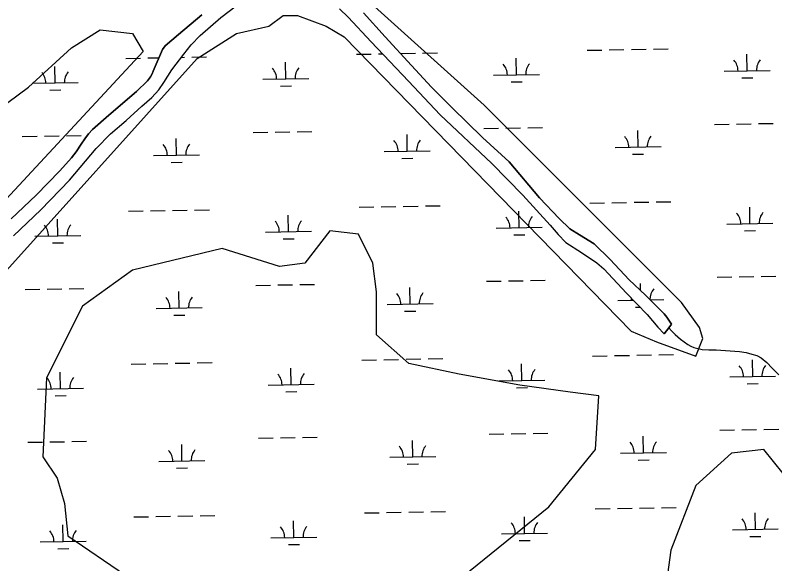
# Model space of a CAD drawing. Extents: x 3903937 to 3942190, y 260677 to 286651.
# Drawn here: x 3915917 to 3917570, y 280291 to 281484 of the extents above; entities that cross this region are included whole.
import ezdxf

# ---------------------------------------------------------------- set-up
doc = ezdxf.new("R2010")
doc.units = 0
for name, color, linetype in [('V-RIVR-EDGE', 7, 'Continuous'), ('V-SITE-VEGE', 7, 'Continuous'), ('V-TOPO-SHOR', 7, 'Continuous'), ('V-WETL-SWMP', 7, 'Continuous')]:
    doc.layers.add(name, color=color, linetype=linetype)

msp = doc.modelspace()

# ---------------------------------------------------------------- linework, layer by layer
at = {"layer": 'V-RIVR-EDGE'}
msp.add_spline([(3921377.3, 279062.2), (3921266.3, 279148.9), (3921205.7, 279194.7), (3921163, 279223.9), (3921117.5, 279259), (3921069, 279295.1), (3920989.5, 279356.5), (3920904.2, 279419.8), (3920848.5, 279465.1), (3920819.4, 279491.4), (3920764.6, 279532.3), (3920724.9, 279564.5), (3920717.6, 279574.2), (3920711.8, 279577.1), (3920707.9, 279580.1), (3920703.1, 279584.4), (3920697.7, 279590.3), (3920694.3, 279596.1), (3920679.8, 279608.3), (3920653.6, 279627.8), (3920647.8, 279633.1), (3920617.3, 279659.9), (3920603.2, 279669.7), (3920586.3, 279680.4), (3920572.2, 279685.8), (3920561.5, 279694.1), (3920554.7, 279695), (3920536.3, 279710.1), (3920503.8, 279735.5), (3920470.4, 279766.2), (3920409.9, 279826.5), (3920360.4, 279874.2), (3920304.2, 279925.9), (3920246.1, 279984.3), (3920184.1, 280042.2), (3920087.2, 280134.7), (3920077, 280142.5), (3920067.8, 280150.8), (3920023.2, 280189.8), (3919970.4, 280236), (3919916.1, 280284.7), (3919868.6, 280327.1), (3919856, 280338.3), (3919841, 280350), (3919835.2, 280353.4), (3919829.4, 280360.7), (3919822.1, 280368), (3919811.5, 280375.3), (3919804.7, 280378.7), (3919792.5, 280388), (3919779, 280401.1), (3919755.2, 280421.1), (3919718.9, 280448.4), (3919686.9, 280472.3), (3919581.7, 280567.7), (3919547.8, 280598.4), (3919513.9, 280625.2), (3919481.9, 280648.6), (3919448.9, 280669), (3919419.8, 280686.1), (3919392.7, 280705.6), (3919362.1, 280728), (3919330.2, 280752.9), (3919280.7, 280793.8), (3919246.8, 280820.1), (3919120.8, 280914.1), (3919044.2, 280969.7), (3918969, 281026.7), (3918955.5, 281036.9), (3918936.5, 281049.6), (3918911.8, 281069.6), (3918859, 281106.6), (3918831.8, 281126.6), (3918796, 281157.3), (3918776.6, 281169.5), (3918765, 281177.3), (3918749, 281193.3), (3918725.7, 281210.9), (3918705.3, 281225), (3918662.7, 281257.6), (3918621.5, 281285.9), (3918549.7, 281337.6), (3918525, 281357), (3918475.6, 281395.5), (3918463.5, 281407.2), (3918447, 281418.9), (3918411.1, 281449.1), (3918340.8, 281503.7), (3918290.9, 281544.1), (3918205.1, 281613.3), (3918154.7, 281655.7), (3918107.7, 281694.1), (3918054.9, 281736.5), (3917982.7, 281793), (3917905.1, 281852.5), (3917811.1, 281925.5), (3917735.9, 281981.1), (3917707.8, 282002.5), (3917656, 282043), (3917607.5, 282085.3), (3917579.9, 282111.1), (3917553.7, 282135.5), (3917491.7, 282196.3), (3917440.8, 282248.4), (3917425.1, 282263.8)], degree=3, dxfattribs=at)
at = {"layer": 'V-SITE-VEGE'}
for p, q in [((3916937.3, 281288.7), (3916625.2, 281569.8)), ((3916469.1, 281460.5), (3916500.3, 281483.9)), ((3916500.3, 281483.9), (3916531.6, 281483.9)), ((3916531.6, 281483.9), (3916594, 281460.5)), ((3916040, 281413.7), (3916102.4, 281452.7)), ((3916102.4, 281452.7), (3916172.6, 281444.9)), ((3916398.9, 281444.9), (3916469.1, 281460.5)), ((3916594, 281460.5), (3916633, 281437.1)), ((3916172.6, 281444.9), (3916196, 281405.8)), ((3916313.1, 281390.2), (3916398.9, 281444.9)), ((3916633, 281437.1), (3917257.2, 280796.9)), ((3916196, 281405.8), (3914775.9, 279875.7)), ((3915946.3, 281327.8), (3916040, 281413.7)), ((3915610.8, 280609.5), (3916313.1, 281390.2)), ((3915829.3, 281241.9), (3915946.3, 281327.8)), ((3917288.4, 280937.4), (3916937.3, 281288.7)), ((3916601.8, 281015.5), (3916547.2, 280945.2)), ((3916664.2, 281007.7), (3916601.8, 281015.5)), ((3916695.4, 280945.2), (3916664.2, 281007.7)), ((3916367.7, 280976.5), (3916172.6, 280929.6)), ((3916492.5, 280937.4), (3916367.7, 280976.5)), ((3916547.2, 280945.2), (3916492.5, 280937.4)), ((3916703.2, 280882.8), (3916695.4, 280945.2)), ((3916172.6, 280929.6), (3916063.4, 280851.6)), ((3917366.5, 280859.4), (3917288.4, 280937.4)), ((3916703.2, 280789.1), (3916703.2, 280882.8)), ((3917405.5, 280804.7), (3917366.5, 280859.4)), ((3916063.4, 280851.6), (3915985.4, 280695.4)), ((3917257.2, 280796.9), (3917311.9, 280773.5)), ((3917413.3, 280781.3), (3917405.5, 280804.7)), ((3916773.4, 280726.6), (3916703.2, 280789.1)), ((3917397.7, 280742.3), (3917413.3, 280781.3)), ((3917311.9, 280773.5), (3917397.7, 280742.3)), ((3916882.7, 280703.2), (3916773.4, 280726.6)), ((3915985.4, 280695.4), (3915977.5, 280523.7)), ((3917015.3, 280679.8), (3916882.7, 280703.2)), ((3917124.6, 280664.2), (3917015.3, 280679.8)), ((3917187, 280656.4), (3917124.6, 280664.2)), ((3917179.2, 280539.3), (3917187, 280656.4)), ((3917077.8, 280414.4), (3917179.2, 280539.3)), ((3917475.7, 280531.5), (3917397.7, 280461.2)), ((3917545.9, 280539.3), (3917475.7, 280531.5)), ((3917608.4, 280461.2), (3917545.9, 280539.3)), ((3915977.5, 280523.7), (3916008.8, 280476.8)), ((3916008.8, 280476.8), (3916024.4, 280422.2)), ((3917397.7, 280461.2), (3917343.1, 280320.7)), ((3916024.4, 280422.2), (3916032.2, 280351.9)), ((3916874.9, 280250.4), (3917077.8, 280414.4)), ((3916032.2, 280351.9), (3916157, 280266)), ((3917343.1, 280320.7), (3917327.5, 280203.6))]:
    msp.add_line(p, q, dxfattribs=at)
at = {"layer": 'V-TOPO-SHOR'}
for points in [[(3915913.6, 281004.2), (3915972.8, 281060.8), (3916035.7, 281125.6), (3916093.5, 281194.6), (3916124.6, 281226.3), (3916158.9, 281255.2), (3916192.8, 281286.2), (3916214.5, 281305.4), (3916229.5, 281322), (3916241, 281338.1), (3916258, 281365.9), (3916283.9, 281399.3), (3916299.9, 281419.8), (3916319.8, 281440.4), (3916364.8, 281479.5), (3916413.1, 281516.4)], [(3915908.4, 281041), (3915962.7, 281092.8), (3916014.6, 281145.8), (3916039.5, 281173.9), (3916050.3, 281187.5), (3916060.9, 281203.5), (3916068.5, 281215.3), (3916076.7, 281226.2), (3916085.6, 281235.5), (3916121.1, 281267.2), (3916181.5, 281318.2), (3916205.2, 281341.5), (3916212, 281350.4), (3916215.5, 281356.8), (3916217.5, 281362.5), (3916238, 281410), (3916243.7, 281418), (3916272.9, 281442.1), (3916323, 281485)], [(3916622.7, 281498.3), (3916641.5, 281480.2), (3916691.7, 281426.3), (3916772.7, 281340.9), (3916841.9, 281267.8), (3916953.9, 281161.5), (3917021.8, 281092.5), (3917080.8, 281027.8), (3917098.7, 281007), (3917115, 280990.1), (3917149.3, 280967.9), (3917182.3, 280945.5), (3917198, 280932.4), (3917247.3, 280879.8), (3917292.1, 280833.5), (3917314.9, 280806), (3917328.9, 280790.8)], [(3916675, 281489.8), (3916722.3, 281437.6), (3916779.5, 281375.3), (3916823.1, 281328), (3916867.7, 281283), (3916933.8, 281218.2), (3916991.4, 281165.2), (3917057.8, 281086.7), (3917100.5, 281042.2), (3917123.9, 281019.4), (3917144.4, 281006.9), (3917176.7, 280986.9), (3917211.3, 280952.9), (3917252.9, 280908.6), (3917288.3, 280875.3), (3917329.2, 280834.7), (3917334.8, 280827.5), (3917345.1, 280812.3), (3917339.3, 280804.5), (3917328.9, 280790.8)], [(3917339.3, 280804.5), (3917345.1, 280797.8), (3917352.8, 280789.8), (3917358.7, 280784.7), (3917364.6, 280779.7), (3917372.1, 280773.4), (3917380.6, 280767.7), (3917386.9, 280764.2), (3917393.6, 280761.1), (3917411.2, 280756.7), (3917425.9, 280756), (3917442, 280756.6), (3917492.4, 280752.8), (3917507.1, 280750.5), (3917519.9, 280746.8), (3917530.4, 280743.7), (3917539.8, 280739.1), (3917552.1, 280728.6), (3917563.8, 280716.7), (3917578.6, 280701.9)]]:
    msp.add_lwpolyline(points, dxfattribs=at)
at = {"layer": 'V-WETL-SWMP'}
for p, q in [((3916364.8, 281479.5), (3916413.1, 281516.4)), ((3916323, 281485), (3916272.9, 281442.1)), ((3916622.7, 281498.3), (3916641.5, 281480.2)), ((3916722.3, 281437.6), (3916675, 281489.8)), ((3916319.8, 281440.4), (3916364.8, 281479.5)), ((3916641.5, 281480.2), (3916691.7, 281426.3)), ((3916272.9, 281442.1), (3916243.7, 281418)), ((3916299.9, 281419.8), (3916319.8, 281440.4)), ((3916779.5, 281375.3), (3916722.3, 281437.6)), ((3916283.9, 281399.3), (3916299.9, 281419.8)), ((3916691.7, 281426.3), (3916772.7, 281340.9)), ((3916238, 281410), (3916217.5, 281362.5)), ((3916243.7, 281418), (3916238, 281410)), ((3916755.9, 281401), (3916787.7, 281401.6)), ((3916803.6, 281401.9), (3916835.6, 281402.4)), ((3917161.5, 281408.2), (3917193.5, 281408.7)), ((3917209.5, 281409), (3917241.5, 281409.6)), ((3917257.5, 281409.9), (3917289.5, 281410.4)), ((3917305.5, 281410.7), (3917337.5, 281411.3)), ((3916157.8, 281390.5), (3916189.8, 281391.1)), ((3916205.8, 281391.4), (3916230.2, 281391.8)), ((3916258, 281365.9), (3916283.9, 281399.3)), ((3916278.7, 281392.6), (3916285.8, 281392.8)), ((3916301.8, 281393.1), (3916333.8, 281393.6)), ((3916659.7, 281399.4), (3916691.7, 281399.9)), ((3916707.7, 281400.2), (3916716.3, 281400.3)), ((3917007.8, 281354.7), (3917007.2, 281390.7)), ((3917509.7, 281363.6), (3917509, 281399.6)), ((3916004.2, 281337.1), (3916003.5, 281373.1)), ((3916506, 281345.9), (3916505.4, 281381.9)), ((3916823.1, 281328), (3916779.5, 281375.3)), ((3916215.5, 281356.8), (3916212, 281350.4)), ((3916217.5, 281362.5), (3916215.5, 281356.8)), ((3916241, 281338.1), (3916258, 281365.9)), ((3916957.8, 281353.8), (3917057.8, 281355.6)), ((3917459.7, 281362.7), (3917559.6, 281364.4)), ((3915954.2, 281336.2), (3916054.2, 281337.9)), ((3916205.2, 281341.5), (3916181.5, 281318.2)), ((3916212, 281350.4), (3916205.2, 281341.5)), ((3916229.5, 281322), (3916241, 281338.1)), ((3916456, 281345), (3916556, 281346.8)), ((3916772.7, 281340.9), (3916841.9, 281267.8)), ((3916996.1, 281339.1), (3917020.1, 281339.5)), ((3917497.9, 281347.9), (3917521.9, 281348.3)), ((3915992.4, 281321.4), (3916016.4, 281321.8)), ((3916214.5, 281305.4), (3916229.5, 281322)), ((3916494.3, 281330.3), (3916518.3, 281330.7)), ((3916867.7, 281283), (3916823.1, 281328)), ((3916181.5, 281318.2), (3916121.1, 281267.2)), ((3916192.8, 281286.2), (3916214.5, 281305.4)), ((3916158.9, 281255.2), (3916192.8, 281286.2)), ((3916933.8, 281218.2), (3916867.7, 281283)), ((3916121.1, 281267.2), (3916085.6, 281235.5)), ((3916124.6, 281226.3), (3916158.9, 281255.2)), ((3916841.9, 281267.8), (3916953.9, 281161.5)), ((3916936.5, 281238), (3916968.5, 281238.6)), ((3916984.5, 281238.9), (3917016.4, 281239.4)), ((3917032.4, 281239.7), (3917064.4, 281240.3)), ((3917438.3, 281246.9), (3917470.3, 281247.4)), ((3917486.3, 281247.7), (3917518.3, 281248.3)), ((3917534.3, 281248.5), (3917566.3, 281249.1)), ((3915932.8, 281220.4), (3915964.8, 281220.9)), ((3915980.8, 281221.2), (3916012.8, 281221.8)), ((3916028.8, 281222), (3916060.8, 281222.6)), ((3916076.7, 281226.2), (3916068.5, 281215.3)), ((3916085.6, 281235.5), (3916076.7, 281226.2)), ((3916093.5, 281194.6), (3916124.6, 281226.3)), ((3916434.6, 281229.2), (3916466.6, 281229.8)), ((3916482.6, 281230), (3916514.6, 281230.6)), ((3916530.6, 281230.9), (3916562.6, 281231.4)), ((3916770.2, 281188.7), (3916769.6, 281224.7)), ((3917272.1, 281197.5), (3917271.4, 281233.5)), ((3916060.9, 281203.5), (3916050.3, 281187.5)), ((3916068.5, 281215.3), (3916060.9, 281203.5)), ((3916268.4, 281179.8), (3916267.8, 281215.8)), ((3916991.4, 281165.2), (3916933.8, 281218.2)), ((3916035.7, 281125.6), (3916093.5, 281194.6)), ((3916050.3, 281187.5), (3916039.5, 281173.9)), ((3916720.2, 281187.8), (3916820.2, 281189.5)), ((3917222.1, 281196.6), (3917322.1, 281198.4)), ((3916039.5, 281173.9), (3916014.6, 281145.8)), ((3916218.4, 281178.9), (3916318.4, 281180.7)), ((3916758.5, 281173), (3916782.5, 281173.4)), ((3917260.3, 281181.9), (3917284.3, 281182.3)), ((3916256.7, 281164.2), (3916280.7, 281164.6)), ((3916953.9, 281161.5), (3917021.8, 281092.5)), ((3917057.8, 281086.7), (3916991.4, 281165.2)), ((3916014.6, 281145.8), (3915962.7, 281092.8)), ((3915972.8, 281060.8), (3916035.7, 281125.6)), ((3915962.7, 281092.8), (3915908.4, 281041)), ((3917021.8, 281092.5), (3917080.8, 281027.8)), ((3917100.5, 281042.2), (3917057.8, 281086.7)), ((3917167.4, 281075.6), (3917199.4, 281076.1)), ((3917215.3, 281076.4), (3917247.3, 281077)), ((3917263.3, 281077.3), (3917295.3, 281077.8)), ((3917311.3, 281078.1), (3917343.3, 281078.7)), ((3915913.6, 281004.2), (3915972.8, 281060.8)), ((3916163.7, 281057.9), (3916195.7, 281058.5)), ((3916211.7, 281058.7), (3916243.7, 281059.3)), ((3916259.7, 281059.6), (3916291.7, 281060.1)), ((3916307.7, 281060.4), (3916339.7, 281061)), ((3916665.5, 281066.7), (3916697.5, 281067.3)), ((3916713.5, 281067.6), (3916745.5, 281068.1)), ((3916761.5, 281068.4), (3916793.5, 281069)), ((3916809.5, 281069.3), (3916841.5, 281069.8)), ((3917013.7, 281022.1), (3917013, 281058.1)), ((3917515.5, 281030.9), (3917514.9, 281066.9)), ((3916010, 281004.4), (3916009.4, 281040.4)), ((3916511.9, 281013.3), (3916511.2, 281049.3)), ((3917123.9, 281019.4), (3917100.5, 281042.2)), ((3916963.7, 281021.2), (3917063.7, 281023)), ((3917080.8, 281027.8), (3917098.7, 281007)), ((3917465.5, 281030.1), (3917565.5, 281031.8)), ((3915960, 281003.6), (3916060, 281005.3)), ((3916461.9, 281012.4), (3916561.8, 281014.2)), ((3917002, 281006.5), (3917026, 281006.9)), ((3917098.7, 281007), (3917115, 280990.1)), ((3917144.4, 281006.9), (3917123.9, 281019.4)), ((3917176.7, 280986.9), (3917144.4, 281006.9)), ((3917503.8, 281015.3), (3917527.8, 281015.7)), ((3915998.3, 280988.8), (3916022.3, 280989.2)), ((3916500.1, 280997.6), (3916524.1, 280998.1)), ((3917115, 280990.1), (3917149.3, 280967.9)), ((3917211.3, 280952.9), (3917176.7, 280986.9)), ((3917149.3, 280967.9), (3917182.3, 280945.5)), ((3917182.3, 280945.5), (3917198, 280932.4)), ((3917252.9, 280908.6), (3917211.3, 280952.9)), ((3917198, 280932.4), (3917247.3, 280879.8)), ((3916942.3, 280905.4), (3916974.3, 280906)), ((3916990.3, 280906.2), (3917022.3, 280906.8)), ((3917038.3, 280907.1), (3917070.3, 280907.7)), ((3917288.3, 280875.3), (3917252.9, 280908.6)), ((3917444.1, 280914.2), (3917476.1, 280914.8)), ((3917492.1, 280915.1), (3917524.1, 280915.6)), ((3917540.1, 280915.9), (3917572.1, 280916.5)), ((3916034.6, 280889.4), (3916066.6, 280890)), ((3916440.5, 280896.6), (3916472.5, 280897.1)), ((3916488.5, 280897.4), (3916520.5, 280898)), ((3916536.5, 280898.3), (3916568.5, 280898.8)), ((3916776.1, 280856), (3916775.5, 280892)), ((3917277.6, 280885.3), (3917277.3, 280900.9)), ((3915938.7, 280887.7), (3915970.7, 280888.3)), ((3915986.6, 280888.6), (3916018.6, 280889.1)), ((3916274.3, 280847.2), (3916273.6, 280883.2)), ((3917247.3, 280879.8), (3917292.1, 280833.5)), ((3917329.2, 280834.7), (3917288.3, 280875.3)), ((3916726.1, 280855.2), (3916826.1, 280856.9)), ((3917227.9, 280864), (3917262.1, 280864.6)), ((3917298.4, 280865.2), (3917327.9, 280865.8)), ((3916224.3, 280846.3), (3916324.3, 280848.1)), ((3916764.4, 280840.4), (3916788.4, 280840.8)), ((3917266.2, 280849.2), (3917276.7, 280849.4)), ((3916262.5, 280831.6), (3916286.5, 280832)), ((3917292.1, 280833.5), (3917314.9, 280806)), ((3917334.8, 280827.5), (3917329.2, 280834.7)), ((3917345.1, 280812.3), (3917334.8, 280827.5)), ((3917339.3, 280804.5), (3917345.1, 280812.3)), ((3917314.9, 280806), (3917328.9, 280790.8)), ((3917328.9, 280790.8), (3917339.3, 280804.5)), ((3917173.2, 280742.9), (3917205.2, 280743.5)), ((3917221.2, 280743.8), (3917253.2, 280744.3)), ((3917269.2, 280744.6), (3917301.2, 280745.2)), ((3917317.2, 280745.5), (3917349.2, 280746)), ((3916169.6, 280725.3), (3916201.5, 280725.8)), ((3916217.5, 280726.1), (3916249.5, 280726.7)), ((3916265.5, 280727), (3916297.5, 280727.5)), ((3916313.5, 280727.8), (3916345.5, 280728.4)), ((3916671.4, 280734.1), (3916703.4, 280734.7)), ((3916719.4, 280734.9), (3916751.4, 280735.5)), ((3916767.4, 280735.8), (3916799.4, 280736.4)), ((3916815.4, 280736.6), (3916847.4, 280737.2)), ((3917019.5, 280689.5), (3917018.9, 280725.5)), ((3917521.4, 280698.3), (3917520.7, 280734.3)), ((3916015.9, 280671.8), (3916015.2, 280707.8)), ((3916517.7, 280680.6), (3916517.1, 280716.6)), ((3917471.4, 280697.4), (3917571.4, 280699.2)), ((3916467.7, 280679.8), (3916567.7, 280681.5)), ((3916969.5, 280688.6), (3917069.5, 280690.4)), ((3917509.6, 280682.7), (3917533.6, 280683.1)), ((3915965.9, 280670.9), (3916065.9, 280672.7)), ((3916506, 280665), (3916530, 280665.4)), ((3917007.8, 280673.8), (3917031.8, 280674.3)), ((3916004.1, 280656.2), (3916028.1, 280656.6)), ((3917450, 280581.6), (3917482, 280582.2)), ((3917498, 280582.5), (3917530, 280583)), ((3917546, 280583.3), (3917578, 280583.9)), ((3916446.3, 280563.9), (3916478.3, 280564.5)), ((3916494.3, 280564.8), (3916526.3, 280565.4)), ((3916542.3, 280565.6), (3916574.3, 280566.2)), ((3916781.9, 280523.4), (3916781.3, 280559.4)), ((3916948.2, 280572.8), (3916980.2, 280573.3)), ((3916996.2, 280573.6), (3917028.2, 280574.2)), ((3917044.2, 280574.5), (3917076.2, 280575)), ((3917283.8, 280532.2), (3917283.1, 280568.2)), ((3915944.5, 280555.1), (3915976.5, 280555.7)), ((3915992.5, 280556), (3916024.5, 280556.5)), ((3916040.5, 280556.8), (3916072.5, 280557.4)), ((3916280.1, 280514.6), (3916279.5, 280550.6)), ((3917233.8, 280531.4), (3917333.8, 280533.1)), ((3916230.1, 280513.7), (3916330.1, 280515.5)), ((3916732, 280522.5), (3916831.9, 280524.3)), ((3917272.1, 280516.6), (3917296, 280517)), ((3916268.4, 280498.9), (3916292.4, 280499.4)), ((3916770.2, 280507.8), (3916794.2, 280508.2)), ((3917179.1, 280410.3), (3917211.1, 280410.9)), ((3917227.1, 280411.2), (3917259.1, 280411.7)), ((3917275.1, 280412), (3917307, 280412.6)), ((3917323, 280412.8), (3917355, 280413.4)), ((3916223.4, 280393.5), (3916255.4, 280394.1)), ((3916271.4, 280394.3), (3916303.4, 280394.9)), ((3916319.4, 280395.2), (3916351.4, 280395.7)), ((3916677.2, 280401.5), (3916709.2, 280402)), ((3916725.2, 280402.3), (3916757.2, 280402.9)), ((3916773.2, 280403.2), (3916805.2, 280403.7)), ((3916821.2, 280404), (3916853.2, 280404.6)), ((3917527.2, 280365.7), (3917526.6, 280401.7)), ((3916175.4, 280392.6), (3916207.4, 280393.2)), ((3916523.6, 280348), (3916522.9, 280384)), ((3917025.4, 280356.9), (3917024.8, 280392.9)), ((3916021.7, 280339.2), (3916021.1, 280375.2)), ((3917477.2, 280364.8), (3917577.2, 280366.6)), ((3916473.6, 280347.1), (3916573.6, 280348.9)), ((3916975.4, 280356), (3917075.4, 280357.7)), ((3917515.5, 280350.1), (3917539.5, 280350.5)), ((3915971.7, 280338.3), (3916071.7, 280340.1)), ((3916511.8, 280332.4), (3916535.8, 280332.8)), ((3917013.7, 280341.2), (3917037.7, 280341.6)), ((3916010, 280323.6), (3916034, 280324))]:
    msp.add_line(p, q, dxfattribs=at)
for centre, start, end in [((3917454.4, 281363.1), 0.2366, 41.7802), ((3917564.9, 281365), 140.2366, 181.7802), ((3916450.8, 281345.4), 0.2366, 41.7802), ((3916561.2, 281347.3), 140.2366, 181.7802), ((3916952.6, 281354.2), 0.2366, 41.7802), ((3917063.1, 281356.2), 140.2366, 181.7802), ((3915948.9, 281336.6), 0.2366, 41.7802), ((3916059.4, 281338.5), 140.2366, 181.7802), ((3917216.8, 281197), 0.2366, 41.7802), ((3917327.3, 281198.9), 140.2366, 181.7802), ((3916323.6, 281181.3), 140.2366, 181.7802), ((3916715, 281188.2), 0.2366, 41.7802), ((3916825.5, 281190.1), 140.2366, 181.7802), ((3916213.2, 281179.3), 0.2366, 41.7802), ((3917570.7, 281032.4), 140.2366, 181.7802), ((3916958.4, 281021.6), 0.2366, 41.7802), ((3917068.9, 281023.6), 140.2366, 181.7802), ((3917460.3, 281030.4), 0.2366, 41.7802), ((3915954.8, 281003.9), 0.2366, 41.7802), ((3916065.2, 281005.9), 140.2366, 181.7802), ((3916456.6, 281012.8), 0.2366, 41.7802), ((3916567.1, 281014.7), 140.2366, 181.7802), ((3916720.9, 280855.5), 0.2366, 41.7802), ((3916831.3, 280857.5), 140.2366, 181.7802), ((3917333.2, 280866.3), 140.2366, 180.9968), ((3916219, 280846.7), 0.2366, 41.7802), ((3916329.5, 280848.7), 140.2366, 181.7802), ((3917222.7, 280864.4), 0.2366, 7.8759), ((3916964.3, 280689), 0.2366, 41.7802), ((3917074.8, 280690.9), 140.2366, 181.7802), ((3917466.1, 280697.8), 0.2366, 41.7802), ((3917576.6, 280699.8), 140.2366, 181.7802), ((3915960.6, 280671.3), 0.2366, 41.7802), ((3916071.1, 280673.3), 140.2366, 181.7802), ((3916462.5, 280680.2), 0.2366, 41.7802), ((3916572.9, 280682.1), 140.2366, 181.7802), ((3916726.7, 280522.9), 0.2366, 41.7802), ((3916837.2, 280524.9), 140.2366, 181.7802), ((3917228.5, 280531.7), 0.2366, 41.7802), ((3917339, 280533.7), 140.2366, 181.7802), ((3916224.9, 280514.1), 0.2366, 41.7802), ((3916335.3, 280516), 140.2366, 181.7802), ((3916970.1, 280356.4), 0.2366, 41.7802), ((3917080.6, 280358.3), 140.2366, 181.7802), ((3917472, 280365.2), 0.2366, 41.7802), ((3917582.4, 280367.1), 140.2366, 181.7802), ((3915966.5, 280338.7), 0.2366, 41.7802), ((3916077, 280340.6), 140.2366, 181.7802), ((3916468.3, 280347.5), 0.2366, 41.7802), ((3916578.8, 280349.5), 140.2366, 181.7802)]:
    msp.add_arc(centre, 35.2, start, end, dxfattribs=at)

doc.saveas('drawing.dxf')
